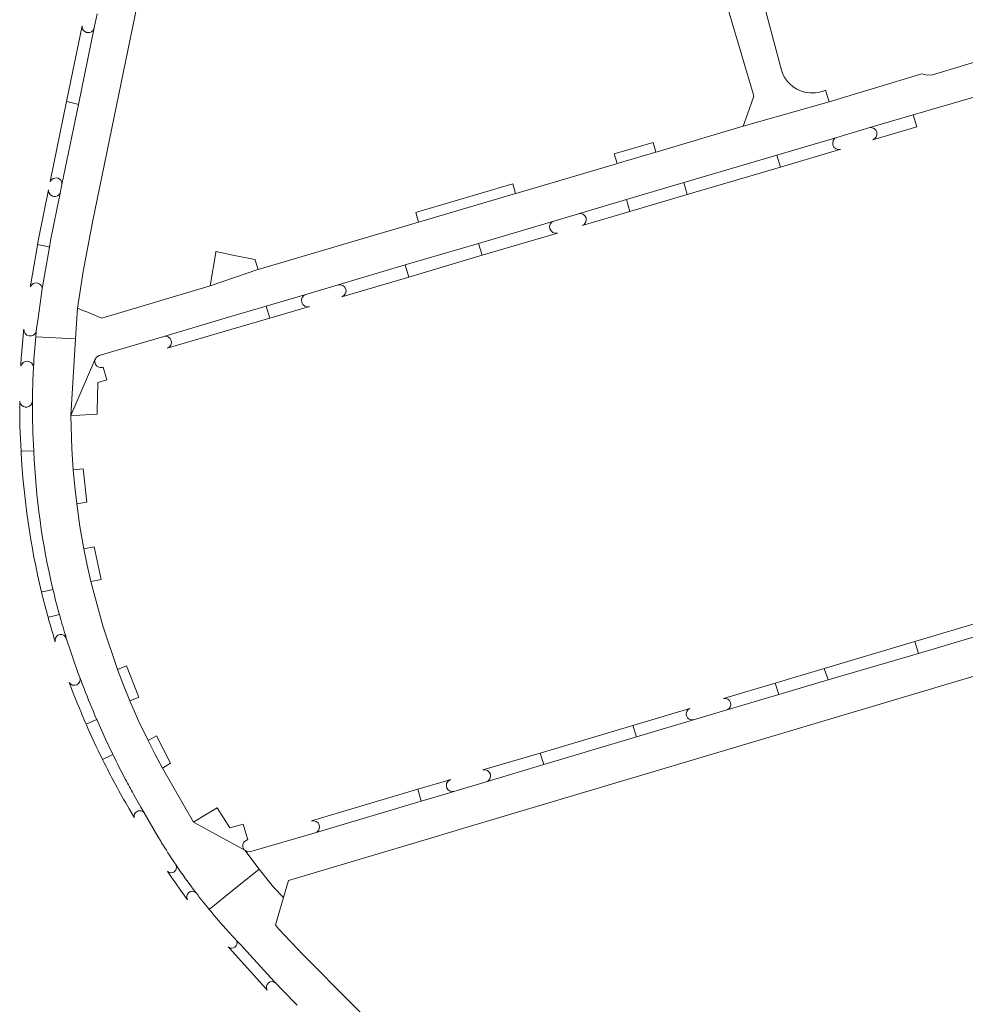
# Model space of a CAD drawing. Header units: metres. Extents: x 166325 to 190320, y 381923 to 404576.
# Tile 994 of 1056: x 181795 to 181909, y 385870 to 385989. Entities that reach past the tile are written whole.
import ezdxf

# ---------------------------------------------------------------- set-up
doc = ezdxf.new("R2010")
doc.units = ezdxf.units.M
doc.layers.add('B-WE-VH-VERHARDING_BETONSTRAATSTEEN-GV', color=8, linetype='Continuous', lineweight=18)

msp = doc.modelspace()

# ---------------------------------------------------------------- linework, layer by layer
at = {"layer": 'B-WE-VH-VERHARDING_BETONSTRAATSTEEN-GV', "flags": 128}
for points in [[(181895.915, 386056.072), (181896.74, 386055.96), (181896.349, 386056.042), (181887.82, 386057.828), (181886.763, 386052.738), (181884.011, 386039.491), (181876.553, 386004.027), (181876.585, 386003.658), (181876.665, 386003.296), (181880.786, 385989.423), (181883.609, 385979.918), (181883.647, 385979.788), (181882.871, 385977.612), (181882.35, 385976.151), (181892.704, 385979.104), (181892.258, 385980.502)], [(181895.915, 386056.072), (181896.74, 386055.96), (181896.349, 386056.042), (181887.82, 386057.828), (181886.763, 386052.738), (181884.011, 386039.491), (181876.553, 386004.027), (181876.585, 386003.658), (181876.665, 386003.296), (181880.786, 385989.423), (181883.609, 385979.918), (181883.647, 385979.788), (181882.871, 385977.612), (181882.35, 385976.151), (181892.704, 385979.104), (181892.258, 385980.502)], [(181886.949, 385982.91), (181881.632, 386002.99)], [(181886.949, 385982.91), (181881.632, 386002.99)], [(181802.153, 385954.26), (181802.439, 385956.046), (181802.861, 385958.675), (181803.96, 385964.617), (181807.137, 385980.016), (181810.203, 385994.877)], [(181802.153, 385954.26), (181802.439, 385956.046), (181802.861, 385958.675), (181803.96, 385964.617), (181807.137, 385980.016), (181810.203, 385994.877)], [(181804.517, 385989.704), (181804.165, 385987.991), (181802.271, 385978.777), (181800.287, 385969.127), (181800.076, 385968.101), (181798.905, 385962.401), (181798.77, 385961.615), (181797.95, 385956.836), (181797.914, 385956.584), (181797.404, 385953.054), (181797.225, 385951.818), (181797.185, 385951.431)], [(181804.517, 385989.704), (181804.165, 385987.991), (181802.271, 385978.777), (181800.287, 385969.127), (181800.076, 385968.101), (181798.905, 385962.401), (181798.77, 385961.615), (181797.95, 385956.836), (181797.914, 385956.584), (181797.404, 385953.054), (181797.225, 385951.818), (181797.185, 385951.431)], [(181802.727, 385988.263), (181800.85, 385979.128), (181800.88, 385979.12), (181802.166, 385978.803), (181802.271, 385978.777), (181804.165, 385987.991)], [(181802.727, 385988.263), (181800.85, 385979.128), (181800.88, 385979.12), (181802.166, 385978.803), (181802.271, 385978.777), (181804.165, 385987.991)], [(181802.724, 385988.074), (181802.721, 385988.106)], [(181802.724, 385988.074), (181802.721, 385988.106)], [(181921.67, 385987.304), (181905.145, 385982.364), (181904.502, 385982.306), (181903.875, 385982.461), (181892.704, 385979.104), (181882.35, 385976.151), (181871.992, 385973.095), (181871.823, 385973.045), (181867.166, 385971.671), (181867.091, 385971.649), (181855.24, 385968.152), (181854.921, 385968.058), (181843.519, 385964.693), (181843.252, 385964.614), (181823.941, 385958.916), (181823.881, 385958.898), (181818.148, 385956.93)], [(181921.67, 385987.304), (181905.145, 385982.364), (181904.502, 385982.306), (181903.875, 385982.461), (181892.704, 385979.104), (181882.35, 385976.151), (181871.992, 385973.095), (181871.823, 385973.045), (181867.166, 385971.671), (181867.091, 385971.649), (181855.24, 385968.152), (181854.921, 385968.058), (181843.519, 385964.693), (181843.252, 385964.614), (181823.941, 385958.916), (181823.881, 385958.898), (181818.148, 385956.93)], [(181801.372, 385941.314), (181804.265, 385948.018), (181804.452, 385948.359), (181804.787, 385948.557), (181812.542, 385950.85), (181819.968, 385953.045), (181824.881, 385954.498), (181829.649, 385955.907), (181833.556, 385957.062), (181841.649, 385959.454), (181850.453, 385962.057), (181859.532, 385964.741), (181862.519, 385965.623), (181868.294, 385967.33), (181875.202, 385969.373), (181886.391, 385972.681), (181893.613, 385974.816), (181897.594, 385975.992), (181902.841, 385977.543), (181923.538, 385983.565)], [(181801.372, 385941.314), (181804.265, 385948.018), (181804.452, 385948.359), (181804.787, 385948.557), (181812.542, 385950.85), (181819.968, 385953.045), (181824.881, 385954.498), (181829.649, 385955.907), (181833.556, 385957.062), (181841.649, 385959.454), (181850.453, 385962.057), (181859.532, 385964.741), (181862.519, 385965.623), (181868.294, 385967.33), (181875.202, 385969.373), (181886.391, 385972.681), (181893.613, 385974.816), (181897.594, 385975.992), (181902.841, 385977.543), (181923.538, 385983.565)], [(181889.817, 385980.255), (181889.746, 385980.272)], [(181889.817, 385980.255), (181889.746, 385980.272)], [(181802.271, 385978.777), (181802.166, 385978.803), (181800.88, 385979.12), (181800.85, 385979.128), (181798.868, 385969.489)], [(181802.271, 385978.777), (181802.166, 385978.803), (181800.88, 385979.12), (181800.85, 385979.128), (181798.868, 385969.489)], [(181800.287, 385969.127), (181802.271, 385978.777)], [(181800.287, 385969.127), (181802.271, 385978.777)], [(181897.949, 385974.527), (181903.268, 385976.095), (181902.841, 385977.543), (181897.594, 385975.992)], [(181897.949, 385974.527), (181903.268, 385976.095), (181902.841, 385977.543), (181897.594, 385975.992)], [(181893.613, 385974.816), (181886.391, 385972.681), (181886.827, 385971.237), (181894.093, 385973.378)], [(181893.613, 385974.816), (181886.391, 385972.681), (181886.827, 385971.237), (181894.093, 385973.378)], [(181798.663, 385968.489), (181797.486, 385962.765), (181797.339, 385961.903), (181797.341, 385961.902)], [(181798.663, 385968.489), (181797.486, 385962.765), (181797.339, 385961.903), (181797.341, 385961.902)], [(181800.239, 385969.467), (181800.24, 385969.463)], [(181800.239, 385969.467), (181800.24, 385969.463)], [(181797.341, 385961.902), (181798.667, 385961.636), (181798.77, 385961.615), (181798.905, 385962.401), (181800.076, 385968.101)], [(181797.341, 385961.902), (181798.667, 385961.636), (181798.77, 385961.615), (181798.905, 385962.401), (181800.076, 385968.101)], [(181799.918, 385967.897), (181799.908, 385967.888)], [(181799.918, 385967.897), (181799.908, 385967.888)], [(181868.294, 385967.33), (181862.519, 385965.623)], [(181868.294, 385967.33), (181862.519, 385965.623)], [(181862.935, 385964.199), (181868.704, 385965.899), (181868.294, 385967.33)], [(181862.935, 385964.199), (181868.704, 385965.899), (181868.294, 385967.33)], [(181859.532, 385964.741), (181850.453, 385962.057), (181850.918, 385960.62), (181859.978, 385963.297)], [(181859.532, 385964.741), (181850.453, 385962.057), (181850.918, 385960.62), (181859.978, 385963.297)], [(181797.914, 385956.584), (181797.95, 385956.836), (181798.77, 385961.615), (181798.667, 385961.636), (181797.341, 385961.902), (181797.328, 385961.84), (181796.531, 385957.2), (181796.514, 385957.076), (181796.48, 385956.841)], [(181797.914, 385956.584), (181797.95, 385956.836), (181798.77, 385961.615), (181798.667, 385961.636), (181797.341, 385961.902), (181797.328, 385961.84), (181796.531, 385957.2), (181796.514, 385957.076), (181796.48, 385956.841)], [(181833.987, 385955.616), (181842.074, 385958.006), (181841.649, 385959.454), (181833.556, 385957.062)], [(181833.987, 385955.616), (181842.074, 385958.006), (181841.649, 385959.454), (181833.556, 385957.062)], [(181818.148, 385956.93), (181805.097, 385953.041), (181805.089, 385953.044), (181803.068, 385953.881), (181803.053, 385953.887), (181802.797, 385953.993), (181802.153, 385954.26), (181801.931, 385950.579), (181801.372, 385941.314)], [(181818.148, 385956.93), (181805.097, 385953.041), (181805.089, 385953.044), (181803.068, 385953.881), (181803.053, 385953.887), (181802.797, 385953.993), (181802.153, 385954.26), (181801.931, 385950.579), (181801.372, 385941.314)], [(181829.649, 385955.907), (181824.881, 385954.498), (181825.33, 385953.046), (181830.114, 385954.444)], [(181829.649, 385955.907), (181824.881, 385954.498), (181825.33, 385953.046), (181830.114, 385954.444)], [(181797.185, 385951.431), (181797.184, 385951.421), (181797.124, 385950.812), (181797.142, 385950.811), (181801.931, 385950.579), (181802.153, 385954.26)], [(181797.185, 385951.431), (181797.184, 385951.421), (181797.124, 385950.812), (181797.142, 385950.811), (181801.931, 385950.579), (181802.153, 385954.26)], [(181824.881, 385954.498), (181819.968, 385953.045), (181812.542, 385950.85)], [(181824.881, 385954.498), (181819.968, 385953.045), (181812.542, 385950.85)], [(181812.98, 385949.436), (181820.622, 385951.67), (181825.33, 385953.046), (181824.881, 385954.498)], [(181812.98, 385949.436), (181820.622, 385951.67), (181825.33, 385953.046), (181824.881, 385954.498)], [(181795.6, 385950.912), (181795.603, 385950.912), (181795.412, 385948.645)], [(181795.6, 385950.912), (181795.603, 385950.912), (181795.412, 385948.645)], [(181797.124, 385950.812), (181797.184, 385951.421), (181797.185, 385951.431)], [(181797.124, 385950.812), (181797.184, 385951.421), (181797.185, 385951.431)], [(181824.049, 385886.734), (181822.3, 385888.984), (181816.144, 385892.389), (181812.407, 385898.859), (181811.511, 385900.531), (181810.653, 385902.222), (181809.524, 385904.588), (181808.465, 385906.987), (181807.698, 385908.852), (181806.974, 385910.735), (181805.202, 385915.992), (181803.76, 385921.348), (181803.319, 385923.311), (181802.922, 385925.283), (181802.454, 385927.983), (181802.068, 385930.695), (181801.832, 385932.748), (181801.644, 385934.806), (181801.479, 385937.306), (181801.372, 385941.314), (181801.931, 385950.579), (181797.142, 385950.811), (181797.124, 385950.812)], [(181824.049, 385886.734), (181822.3, 385888.984), (181816.144, 385892.389), (181812.407, 385898.859), (181811.511, 385900.531), (181810.653, 385902.222), (181809.524, 385904.588), (181808.465, 385906.987), (181807.698, 385908.852), (181806.974, 385910.735), (181805.202, 385915.992), (181803.76, 385921.348), (181803.319, 385923.311), (181802.922, 385925.283), (181802.454, 385927.983), (181802.068, 385930.695), (181801.832, 385932.748), (181801.644, 385934.806), (181801.479, 385937.306), (181801.372, 385941.314), (181801.931, 385950.579), (181797.142, 385950.811), (181797.124, 385950.812)], [(181795.333, 385947.397), (181795.327, 385947.282)], [(181795.333, 385947.397), (181795.327, 385947.282)], [(181804.265, 385948.018), (181801.372, 385941.314), (181802.455, 385941.378), (181804.541, 385941.476)], [(181804.265, 385948.018), (181801.372, 385941.314), (181802.455, 385941.378), (181804.541, 385941.476)], [(181804.541, 385941.476), (181804.535, 385941.893), (181804.603, 385945.314), (181805.692, 385945.637), (181805.252, 385947.161)], [(181804.541, 385941.476), (181804.535, 385941.893), (181804.603, 385945.314), (181805.692, 385945.637), (181805.252, 385947.161)], [(181796.737, 385943.059), (181796.736, 385942.807)], [(181796.737, 385943.059), (181796.736, 385942.807)], [(181796.736, 385942.807), (181796.737, 385943.059)], [(181796.904, 385937.06), (181796.903, 385937.086), (181795.463, 385937.028), (181795.363, 385937.024)], [(181795.363, 385937.024), (181795.463, 385937.028), (181796.903, 385937.086)], [(181796.904, 385937.06), (181796.903, 385937.086), (181795.463, 385937.028), (181795.363, 385937.024)], [(181795.363, 385937.024), (181795.463, 385937.028), (181796.903, 385937.086)], [(181796.903, 385937.086), (181796.904, 385937.06)], [(181796.903, 385937.086), (181796.904, 385937.06)], [(181799.203, 385920.392), (181798.163, 385920.155), (181797.892, 385920.094), (181797.827, 385920.079)], [(181799.203, 385920.392), (181798.163, 385920.155), (181797.892, 385920.094), (181797.827, 385920.079)], [(181797.827, 385920.079), (181797.892, 385920.094), (181798.163, 385920.155), (181799.203, 385920.392)], [(181799.194, 385920.429), (181799.203, 385920.392)], [(181799.194, 385920.429), (181799.203, 385920.392)], [(181799.203, 385920.392), (181799.194, 385920.429)], [(181799.974, 385917.383), (181799.194, 385917.185), (181798.658, 385917.049), (181798.615, 385917.038)], [(181799.974, 385917.383), (181799.194, 385917.185), (181798.658, 385917.049), (181798.615, 385917.038)], [(181798.615, 385917.038), (181798.658, 385917.049), (181799.194, 385917.185), (181799.974, 385917.383)], [(181799.963, 385917.425), (181799.971, 385917.397), (181799.974, 385917.383)], [(181799.963, 385917.425), (181799.971, 385917.397), (181799.974, 385917.383)], [(181799.974, 385917.383), (181799.971, 385917.397), (181799.963, 385917.425)], [(181911.646, 385916.696), (181903.009, 385914.121), (181903.46, 385912.697), (181911.928, 385915.194)], [(181911.646, 385916.696), (181903.009, 385914.121), (181903.46, 385912.697), (181911.928, 385915.194)], [(181911.928, 385915.194), (181903.46, 385912.697), (181892.588, 385909.492), (181886.656, 385907.743), (181880.428, 385905.907), (181880.256, 385905.856), (181876.351, 385904.69), (181869.512, 385902.648), (181858.352, 385899.317), (181851.406, 385897.243), (181847.501, 385896.077), (181847.124, 385895.964), (181843.557, 385894.899), (181830.794, 385891.089), (181823.035, 385888.825), (181822.646, 385888.804), (181822.3, 385888.984), (181824.049, 385886.734), (181825.763, 385884.565), (181826.958, 385883.293), (181827.564, 385885.359), (181844.837, 385890.502), (181849.116, 385891.776), (181910.691, 385910.11)], [(181911.928, 385915.194), (181903.46, 385912.697), (181892.588, 385909.492), (181886.656, 385907.743), (181880.428, 385905.907), (181880.256, 385905.856), (181876.351, 385904.69), (181869.512, 385902.648), (181858.352, 385899.317), (181851.406, 385897.243), (181847.501, 385896.077), (181847.124, 385895.964), (181843.557, 385894.899), (181830.794, 385891.089), (181823.035, 385888.825), (181822.646, 385888.804), (181822.3, 385888.984), (181824.049, 385886.734), (181825.763, 385884.565), (181826.958, 385883.293), (181827.564, 385885.359), (181844.837, 385890.502), (181849.116, 385891.776), (181910.691, 385910.11)], [(181800.81, 385914.536), (181800.695, 385914.909)], [(181800.695, 385914.909), (181800.81, 385914.536)], [(181800.81, 385914.536), (181800.695, 385914.909)], [(181802.435, 385909.809), (181802.438, 385909.8)], [(181802.435, 385909.809), (181802.438, 385909.8)], [(181802.438, 385909.8), (181802.524, 385909.572)], [(181802.438, 385909.8), (181802.524, 385909.572)], [(181802.524, 385909.572), (181802.438, 385909.8)], [(181801.17, 385909.188), (181801.201, 385909.106)], [(181801.17, 385909.188), (181801.201, 385909.106)], [(181886.209, 385909.112), (181879.992, 385907.258)], [(181886.209, 385909.112), (181879.992, 385907.258)], [(181880.428, 385905.907), (181886.656, 385907.743), (181886.209, 385909.112)], [(181880.428, 385905.907), (181886.656, 385907.743), (181886.209, 385909.112)], [(181875.921, 385906.049), (181869.071, 385904.016), (181869.512, 385902.648), (181876.351, 385904.69)], [(181875.921, 385906.049), (181869.071, 385904.016), (181869.512, 385902.648), (181876.351, 385904.69)], [(181805.158, 385899.956), (181805.17, 385899.933), (181805.187, 385899.898), (181806.08, 385900.356), (181806.411, 385900.525), (181806.405, 385900.538), (181806.375, 385900.598), (181806.371, 385900.607), (181805.53, 385902.379), (181804.479, 385904.72), (181804.027, 385904.528), (181803.197, 385904.175)], [(181803.197, 385904.175), (181804.027, 385904.528), (181804.479, 385904.72)], [(181805.158, 385899.956), (181805.17, 385899.933), (181805.187, 385899.898), (181806.08, 385900.356), (181806.411, 385900.525), (181806.405, 385900.538), (181806.375, 385900.598), (181806.371, 385900.607), (181805.53, 385902.379), (181804.479, 385904.72), (181804.027, 385904.528), (181803.197, 385904.175)], [(181803.197, 385904.175), (181804.027, 385904.528), (181804.479, 385904.72)], [(181804.46, 385904.764), (181804.479, 385904.72), (181805.53, 385902.379), (181806.371, 385900.607), (181806.375, 385900.598), (181806.405, 385900.538), (181806.411, 385900.525)], [(181804.479, 385904.72), (181804.46, 385904.764)], [(181804.46, 385904.764), (181804.479, 385904.72), (181805.53, 385902.379), (181806.371, 385900.607), (181806.375, 385900.598), (181806.405, 385900.538), (181806.411, 385900.525)], [(181804.479, 385904.72), (181804.46, 385904.764)], [(181803.197, 385904.175), (181803.232, 385904.094)], [(181803.197, 385904.175), (181803.232, 385904.094)], [(181806.456, 385900.432), (181806.415, 385900.517), (181806.411, 385900.525), (181806.08, 385900.356), (181805.187, 385899.898)], [(181806.456, 385900.432), (181806.415, 385900.517), (181806.411, 385900.525), (181806.08, 385900.356), (181805.187, 385899.898)], [(181806.411, 385900.525), (181806.415, 385900.517), (181806.456, 385900.432)], [(181806.411, 385900.525), (181806.415, 385900.517), (181806.456, 385900.432)], [(181851.406, 385897.243), (181858.352, 385899.317), (181857.877, 385900.695), (181851, 385898.654)], [(181851.406, 385897.243), (181858.352, 385899.317), (181857.877, 385900.695), (181851, 385898.654)], [(181846.624, 385897.015), (181846.804, 385897.315), (181847.101, 385897.498), (181846.482, 385897.314), (181843.151, 385896.326), (181843.557, 385894.899), (181847.124, 385895.964), (181847.501, 385896.077)], [(181846.624, 385897.015), (181846.804, 385897.315), (181847.101, 385897.498), (181846.482, 385897.314), (181843.151, 385896.326), (181843.557, 385894.899), (181847.124, 385895.964), (181847.501, 385896.077)], [(181830.794, 385891.089), (181843.557, 385894.899), (181843.151, 385896.326), (181830.345, 385892.525)], [(181830.794, 385891.089), (181843.557, 385894.899), (181843.151, 385896.326), (181830.345, 385892.525)], [(181808.91, 385895.758), (181809.16, 385895.314)], [(181808.91, 385895.758), (181809.16, 385895.314)], [(181809.16, 385895.314), (181808.91, 385895.758)], [(181847.501, 385896.077), (181847.276, 385896.058), (181847.055, 385896.109)], [(181847.501, 385896.077), (181847.276, 385896.058), (181847.055, 385896.109)], [(181808.389, 385893.959), (181808.889, 385893.087), (181809.003, 385892.887)], [(181808.389, 385893.959), (181808.889, 385893.087), (181809.003, 385892.887)], [(181809.809, 385894.188), (181810.197, 385893.509)], [(181809.809, 385894.188), (181810.197, 385893.509)], [(181810.197, 385893.509), (181809.809, 385894.188)], [(181818.976, 385894.117), (181817.17, 385893.015), (181816.144, 385892.389), (181822.3, 385888.984)], [(181818.976, 385894.117), (181817.17, 385893.015), (181816.144, 385892.389), (181822.3, 385888.984)], [(181822.677, 385890.25), (181822.125, 385892.152), (181820.51, 385891.683), (181818.976, 385894.117)], [(181822.677, 385890.25), (181822.125, 385892.152), (181820.51, 385891.683), (181818.976, 385894.117)], [(181810.197, 385893.509), (181811.83, 385890.66), (181812.188, 385890.069), (181812.293, 385889.898)], [(181810.197, 385893.509), (181811.83, 385890.66), (181812.188, 385890.069), (181812.293, 385889.898)], [(181813.846, 385887.486), (181813.909, 385887.388), (181813.983, 385887.282)], [(181813.846, 385887.486), (181813.909, 385887.388), (181813.983, 385887.282)], [(181813.983, 385887.282), (181813.991, 385887.271)], [(181813.983, 385887.282), (181813.991, 385887.271)], [(181813.991, 385887.271), (181813.983, 385887.282)], [(181864.74, 385840.754), (181829.334, 385876.389), (181826.427, 385879.498), (181826.013, 385879.96), (181826.311, 385880.965), (181826.958, 385883.293), (181825.763, 385884.565), (181824.049, 385886.734), (181820.583, 385883.943), (181818.019, 385881.878)], [(181818.019, 385881.878), (181820.583, 385883.943), (181824.049, 385886.734)], [(181864.74, 385840.754), (181829.334, 385876.389), (181826.427, 385879.498), (181826.013, 385879.96), (181826.311, 385880.965), (181826.958, 385883.293), (181825.763, 385884.565), (181824.049, 385886.734), (181820.583, 385883.943), (181818.019, 385881.878)], [(181818.019, 385881.878), (181820.583, 385883.943), (181824.049, 385886.734)], [(181812.986, 385886.454), (181813.107, 385886.276)], [(181815.183, 385883.363), (181815.423, 385883.039)], [(181816.446, 385883.862), (181816.427, 385883.887)], [(181816.427, 385883.887), (181816.446, 385883.862)], [(181816.446, 385883.862), (181816.427, 385883.887)], [(181818.019, 385881.878), (181818.244, 385881.606)], [(181818.019, 385881.878), (181818.244, 385881.606)], [(181820.303, 385877.374), (181820.437, 385877.226), (181824.862, 385872.33), (181825.017, 385872.159)], [(181820.303, 385877.374), (181820.437, 385877.226), (181824.862, 385872.33), (181825.017, 385872.159)], [(181821.177, 385878.28), (181821.187, 385878.272)], [(181821.177, 385878.28), (181821.187, 385878.272)], [(181822.132, 385877.282), (181825.891, 385873.17), (181826.047, 385872.999), (181826.837, 385872.135), (181828.623, 385870.343)], [(181826.047, 385872.999), (181825.891, 385873.17), (181822.132, 385877.282)], [(181822.132, 385877.282), (181825.891, 385873.17), (181826.047, 385872.999), (181826.837, 385872.135), (181828.623, 385870.343)], [(181826.047, 385872.999), (181825.891, 385873.17), (181822.132, 385877.282)]]:
    msp.add_lwpolyline(points, dxfattribs=at)
at = {"layer": 'B-WE-VH-VERHARDING_BETONSTRAATSTEEN-GV'}
for points in [[(181802.721, 385988.106, -0.0413116), (181802.727, 385988.263)], [(181802.721, 385988.106, -0.0413116), (181802.727, 385988.263)], [(181803.994, 385987.662, -0.6470798), (181802.724, 385988.074)], [(181803.994, 385987.662, -0.6470798), (181802.724, 385988.074)], [(181804.165, 385987.991, -0.1242345), (181803.994, 385987.662)], [(181804.165, 385987.991, -0.1242345), (181803.994, 385987.662)], [(181889.746, 385980.272, -0.2646722), (181886.949, 385982.91)], [(181889.746, 385980.272, -0.2646722), (181886.949, 385982.91)], [(181892.258, 385980.502, -0.1617792), (181889.817, 385980.255)], [(181892.258, 385980.502, -0.1617792), (181889.817, 385980.255)], [(181897.594, 385975.992, -0.9057147), (181897.949, 385974.527)], [(181897.594, 385975.992, -0.9057147), (181897.949, 385974.527)], [(181894.093, 385973.378, -0.9570299), (181893.613, 385974.816)], [(181894.093, 385973.378, -0.9570299), (181893.613, 385974.816)], [(181798.92, 385969.587, -0.6154839), (181800.239, 385969.467)], [(181798.92, 385969.587, -0.6154839), (181800.239, 385969.467)], [(181798.668, 385968.359, -0.0384048), (181798.663, 385968.489)], [(181798.668, 385968.359, -0.0384048), (181798.663, 385968.489)], [(181798.868, 385969.489, -0.040299), (181798.92, 385969.587)], [(181798.868, 385969.489, -0.040299), (181798.92, 385969.587)], [(181800.24, 385969.463, -0.1162941), (181800.287, 385969.127)], [(181800.24, 385969.463, -0.1162941), (181800.287, 385969.127)], [(181799.908, 385967.888, -0.5996751), (181798.668, 385968.359)], [(181799.908, 385967.888, -0.5996751), (181798.668, 385968.359)], [(181800.076, 385968.101, -0.0883749), (181799.918, 385967.897)], [(181800.076, 385968.101, -0.0883749), (181799.918, 385967.897)], [(181862.519, 385965.623, -0.9718507), (181862.935, 385964.199)], [(181862.519, 385965.623, -0.9718507), (181862.935, 385964.199)], [(181859.978, 385963.297, -0.9585527), (181859.532, 385964.741)], [(181859.978, 385963.297, -0.9585527), (181859.532, 385964.741)], [(181796.48, 385956.841, -0.5118539), (181797.672, 385957.089)], [(181796.48, 385956.841, -0.5118539), (181797.672, 385957.089)], [(181797.672, 385957.089, -0.1110569), (181797.858, 385956.823)], [(181797.672, 385957.089, -0.1110569), (181797.858, 385956.823)], [(181797.858, 385956.823, -0.0839738), (181797.914, 385956.584)], [(181797.858, 385956.823, -0.0839738), (181797.914, 385956.584)], [(181833.556, 385957.062, -0.9744175), (181833.987, 385955.616)], [(181833.556, 385957.062, -0.9744175), (181833.987, 385955.616)], [(181830.114, 385954.444, -0.9575633), (181829.649, 385955.907)], [(181830.114, 385954.444, -0.9575633), (181829.649, 385955.907)], [(181795.682, 385951.721, 0.0025711), (181795.6, 385950.912)], [(181795.682, 385951.721, 0.0025711), (181795.6, 385950.912)], [(181796.337, 385950.913, -0.3875388), (181795.682, 385951.721)], [(181796.337, 385950.913, -0.3875388), (181795.682, 385951.721)], [(181797.185, 385951.431, -0.3641833), (181796.337, 385950.913)], [(181797.185, 385951.431, -0.3641833), (181796.337, 385950.913)], [(181797.124, 385950.812, 0.0103787), (181796.858, 385947.188)], [(181797.124, 385950.812, 0.0103787), (181796.858, 385947.188)], [(181796.858, 385947.188, -0.0103787), (181797.124, 385950.812)], [(181812.542, 385950.85, -0.9619559), (181812.98, 385949.436)], [(181812.542, 385950.85, -0.9619559), (181812.98, 385949.436)], [(181795.412, 385948.645, 0.0039904), (181795.333, 385947.397)], [(181795.412, 385948.645, 0.0039904), (181795.333, 385947.397)], [(181795.327, 385947.282, -0.3544426), (181796.122, 385947.863)], [(181795.327, 385947.282, -0.3544426), (181796.122, 385947.863)], [(181796.122, 385947.863, -0.3621824), (181796.858, 385947.188)], [(181796.122, 385947.863, -0.3621824), (181796.858, 385947.188)], [(181796.858, 385947.188, 0.006046), (181796.771, 385945.028)], [(181796.858, 385947.188, 0.006046), (181796.771, 385945.028)], [(181804.748, 385947.146, -0.3906277), (181804.265, 385948.018)], [(181804.748, 385947.146, -0.3906277), (181804.265, 385948.018)], [(181805.252, 385947.161, -0.1765493), (181804.748, 385947.146)], [(181805.252, 385947.161, -0.1765493), (181804.748, 385947.146)], [(181796.771, 385945.028, 0.006021), (181796.737, 385943.059)], [(181796.771, 385945.028, 0.006021), (181796.737, 385943.059)], [(181795.197, 385943.048, 0.0169286), (181795.363, 385937.024)], [(181795.327, 385942.682, -0.1253912), (181795.197, 385943.048)], [(181795.327, 385942.682, -0.1253912), (181795.197, 385943.048)], [(181796.047, 385942.347, -0.2771384), (181795.327, 385942.682)], [(181796.047, 385942.347, -0.2771384), (181795.327, 385942.682)], [(181796.737, 385943.059, -0.3637443), (181796.047, 385942.347)], [(181796.737, 385943.059, -0.3637443), (181796.047, 385942.347)], [(181796.903, 385937.086, -0.0162472), (181796.736, 385942.807)], [(181796.736, 385942.807, 0.0162472), (181796.903, 385937.086)], [(181796.903, 385937.086, -0.0162472), (181796.736, 385942.807)], [(181795.363, 385937.024, 0.0460484), (181797.827, 385920.079)], [(181795.363, 385937.024, 0.0460484), (181797.827, 385920.079)], [(181799.194, 385920.429, -0.0479489), (181796.904, 385937.06)], [(181796.904, 385937.06, 0.0479489), (181799.194, 385920.429)], [(181799.194, 385920.429, -0.0479489), (181796.904, 385937.06)], [(181797.827, 385920.079, 0.0085708), (181798.615, 385917.038)], [(181797.827, 385920.079, 0.0085708), (181798.615, 385917.038)], [(181799.203, 385920.392, 0.0087906), (181799.963, 385917.425)], [(181799.203, 385920.392, 0.0087906), (181799.963, 385917.425)], [(181799.963, 385917.425, -0.0087906), (181799.203, 385920.392)], [(181798.615, 385917.038, 0.008053), (181799.483, 385914.094)], [(181799.974, 385917.383, 0.007513), (181800.695, 385914.909)], [(181799.974, 385917.383, 0.007513), (181800.695, 385914.909)], [(181800.695, 385914.909, -0.007513), (181799.974, 385917.383)], [(181799.459, 385914.299, -0.8143045), (181800.81, 385914.536)], [(181799.459, 385914.299, -0.8143045), (181800.81, 385914.536)], [(181799.461, 385914.224, -0.0270073), (181799.459, 385914.299)], [(181799.461, 385914.224, -0.0270073), (181799.459, 385914.299)], [(181799.483, 385914.094, -0.0461236), (181799.461, 385914.224)], [(181799.483, 385914.094, -0.0461236), (181799.461, 385914.224)], [(181800.81, 385914.536, 0.0141718), (181802.435, 385909.809)], [(181800.81, 385914.536, 0.0141718), (181802.435, 385909.809)], [(181802.438, 385909.8, -0.9073212), (181801.17, 385909.188)], [(181802.438, 385909.8, -0.9073212), (181801.17, 385909.188)], [(181802.956, 385908.457, -0.0034213), (181802.524, 385909.572)], [(181802.524, 385909.572, 0.0034213), (181802.956, 385908.457)], [(181802.956, 385908.457, -0.0034213), (181802.524, 385909.572)], [(181801.201, 385909.106, 0.0029826), (181801.536, 385908.228)], [(181801.536, 385908.228, 0.0111512), (181803.197, 385904.175)], [(181801.536, 385908.228, 0.0111512), (181803.197, 385904.175)], [(181802.956, 385908.457, 0.0102447), (181804.46, 385904.764)], [(181802.956, 385908.457, 0.0102447), (181804.46, 385904.764)], [(181804.46, 385904.764, -0.0102447), (181802.956, 385908.457)], [(181879.992, 385907.258, -0.9046519), (181880.428, 385905.907)], [(181879.992, 385907.258, -0.9046519), (181880.428, 385905.907)], [(181876.351, 385904.69, -0.9241223), (181875.921, 385906.049)], [(181876.351, 385904.69, -0.9241223), (181875.921, 385906.049)], [(181803.232, 385904.094, 0.011596), (181805.158, 385899.956)], [(181805.187, 385899.898, 0.0171751), (181808.389, 385893.959)], [(181806.456, 385900.432, 0.0083261), (181807.95, 385897.515)], [(181806.456, 385900.432, 0.0083261), (181807.95, 385897.515)], [(181807.95, 385897.515, -0.0083261), (181806.456, 385900.432)], [(181851, 385898.654, -0.9780147), (181851.406, 385897.243)], [(181851, 385898.654, -0.9780147), (181851.406, 385897.243)], [(181807.95, 385897.515, 0.0055804), (181808.91, 385895.758)], [(181807.95, 385897.515, 0.0055804), (181808.91, 385895.758)], [(181808.91, 385895.758, -0.0055804), (181807.95, 385897.515)], [(181847.055, 385896.109, -0.3914558), (181846.624, 385897.015)], [(181847.055, 385896.109, -0.3914558), (181846.624, 385897.015)], [(181809.16, 385895.314, 0.0027684), (181809.809, 385894.188)], [(181809.16, 385895.314, 0.0027684), (181809.809, 385894.188)], [(181809.809, 385894.188, -0.0027684), (181809.16, 385895.314)], [(181809.003, 385892.887, -0.4797427), (181809.635, 385893.756)], [(181809.003, 385892.887, -0.4797427), (181809.635, 385893.756)], [(181809.635, 385893.756, -0.2081925), (181810.146, 385893.564)], [(181809.635, 385893.756, -0.2081925), (181810.146, 385893.564)], [(181810.146, 385893.564, -0.0384048), (181810.197, 385893.509)], [(181810.146, 385893.564, -0.0384048), (181810.197, 385893.509)], [(181830.345, 385892.525, -0.9827527), (181830.794, 385891.089)], [(181830.345, 385892.525, -0.9827527), (181830.794, 385891.089)], [(181822.115, 385889.257, -0.4752695), (181822.677, 385890.25)], [(181822.115, 385889.257, -0.4752695), (181822.677, 385890.25)], [(181812.293, 385889.898, 0.0099688), (181813.846, 385887.486)], [(181812.293, 385889.898, 0.0099688), (181813.846, 385887.486)], [(181822.3, 385888.984, -0.1135407), (181822.115, 385889.257)], [(181822.3, 385888.984, -0.1135407), (181822.115, 385889.257)], [(181813.983, 385887.282, -0.6035158), (181813.407, 385886.279)], [(181813.983, 385887.282, -0.6035158), (181813.407, 385886.279)], [(181816.427, 385883.887, -0.0141607), (181813.991, 385887.271)], [(181813.991, 385887.271, 0.0141607), (181816.427, 385883.887)], [(181816.427, 385883.887, -0.0141607), (181813.991, 385887.271)], [(181813.407, 385886.279, -0.1820308), (181812.986, 385886.454)], [(181813.407, 385886.279, -0.1820308), (181812.986, 385886.454)], [(181813.107, 385886.276, 0.0088059), (181815.183, 385883.363)], [(181815.423, 385883.039, -0.8894569), (181816.446, 385883.862)], [(181815.423, 385883.039, -0.8894569), (181816.446, 385883.862)], [(181816.446, 385883.862, 0.0084983), (181818.019, 385881.878)], [(181816.446, 385883.862, 0.0084983), (181818.019, 385881.878)], [(181818.244, 385881.606, 0.0149593), (181821.177, 385878.28)], [(181818.244, 385881.606, 0.0149593), (181821.177, 385878.28)], [(181820.553, 385877.222, -0.1121091), (181820.303, 385877.374)], [(181820.553, 385877.222, -0.1121091), (181820.303, 385877.374)], [(181821.231, 385878.223, -0.7499761), (181820.553, 385877.222)], [(181821.231, 385878.223, -0.7499761), (181820.553, 385877.222)], [(181821.187, 385878.272, -0.0327442), (181821.231, 385878.223)], [(181821.187, 385878.272, -0.0327442), (181821.231, 385878.223)], [(181822.132, 385877.282, -0.0054263), (181821.231, 385878.223)], [(181821.231, 385878.223, 0.0054263), (181822.132, 385877.282)], [(181822.132, 385877.282, -0.0054263), (181821.231, 385878.223)], [(181825.017, 385872.159, -0.8740294), (181826.047, 385872.999)], [(181825.017, 385872.159, -0.8740294), (181826.047, 385872.999)]]:
    msp.add_lwpolyline(points, format="xyb", dxfattribs=at)
at = {"layer": 'B-WE-VH-VERHARDING_BETONSTRAATSTEEN-GV', "flags": 128}
for points in [[(181871.823, 385973.045), (181871.492, 385974.197), (181866.826, 385972.852), (181867.166, 385971.671)], [(181871.823, 385973.045), (181871.492, 385974.197), (181866.826, 385972.852), (181867.166, 385971.671)], [(181886.391, 385972.681), (181875.202, 385969.373), (181875.617, 385967.935), (181886.827, 385971.237)], [(181886.391, 385972.681), (181875.202, 385969.373), (181875.617, 385967.935), (181886.827, 385971.237)], [(181854.581, 385969.212), (181843.156, 385965.833), (181842.912, 385965.761), (181843.252, 385964.614), (181843.519, 385964.693), (181854.921, 385968.058)], [(181854.581, 385969.212), (181843.156, 385965.833), (181842.912, 385965.761), (181843.252, 385964.614), (181843.519, 385964.693), (181854.921, 385968.058)], [(181875.617, 385967.935), (181875.202, 385969.373), (181868.294, 385967.33), (181868.704, 385965.899)], [(181875.617, 385967.935), (181875.202, 385969.373), (181868.294, 385967.33), (181868.704, 385965.899)], [(181842.074, 385958.006), (181850.918, 385960.62), (181850.453, 385962.057), (181841.649, 385959.454)], [(181842.074, 385958.006), (181850.918, 385960.62), (181850.453, 385962.057), (181841.649, 385959.454)], [(181818.148, 385956.93), (181823.881, 385958.898), (181823.941, 385958.916), (181823.572, 385960.039), (181823.547, 385960.116), (181823.534, 385960.118), (181820.883, 385960.649), (181818.833, 385961.059), (181818.817, 385960.964)], [(181818.148, 385956.93), (181823.881, 385958.898), (181823.941, 385958.916), (181823.572, 385960.039), (181823.547, 385960.116), (181823.534, 385960.118), (181820.883, 385960.649), (181818.833, 385961.059), (181818.817, 385960.964)], [(181802.839, 385934.93), (181801.644, 385934.806), (181801.832, 385932.748), (181802.068, 385930.695), (181803.295, 385930.892)], [(181802.839, 385934.93), (181801.644, 385934.806), (181801.832, 385932.748), (181802.068, 385930.695), (181803.295, 385930.892)], [(181803.76, 385921.348), (181804.994, 385921.6), (181804.167, 385925.515), (181802.922, 385925.283), (181803.319, 385923.311)], [(181803.76, 385921.348), (181804.994, 385921.6), (181804.167, 385925.515), (181802.922, 385925.283), (181803.319, 385923.311)], [(181903.009, 385914.121), (181892.105, 385910.87), (181892.588, 385909.492), (181903.46, 385912.697)], [(181903.009, 385914.121), (181892.105, 385910.87), (181892.588, 385909.492), (181903.46, 385912.697)], [(181808.465, 385906.987), (181809.555, 385907.406), (181808.079, 385911.175), (181806.974, 385910.735), (181807.698, 385908.852)], [(181808.465, 385906.987), (181809.555, 385907.406), (181808.079, 385911.175), (181806.974, 385910.735), (181807.698, 385908.852)], [(181886.656, 385907.743), (181892.588, 385909.492), (181892.105, 385910.87), (181886.209, 385909.112)], [(181886.656, 385907.743), (181892.588, 385909.492), (181892.105, 385910.87), (181886.209, 385909.112)], [(181869.071, 385904.016), (181857.877, 385900.695), (181858.352, 385899.317), (181869.512, 385902.648)], [(181869.071, 385904.016), (181857.877, 385900.695), (181858.352, 385899.317), (181869.512, 385902.648)], [(181813.356, 385899.46), (181811.664, 385902.75), (181810.653, 385902.222), (181811.511, 385900.531), (181812.407, 385898.859)], [(181813.356, 385899.46), (181811.664, 385902.75), (181810.653, 385902.222), (181811.511, 385900.531), (181812.407, 385898.859)]]:
    msp.add_lwpolyline(points, close=True, dxfattribs=at)

doc.saveas('drawing.dxf')
